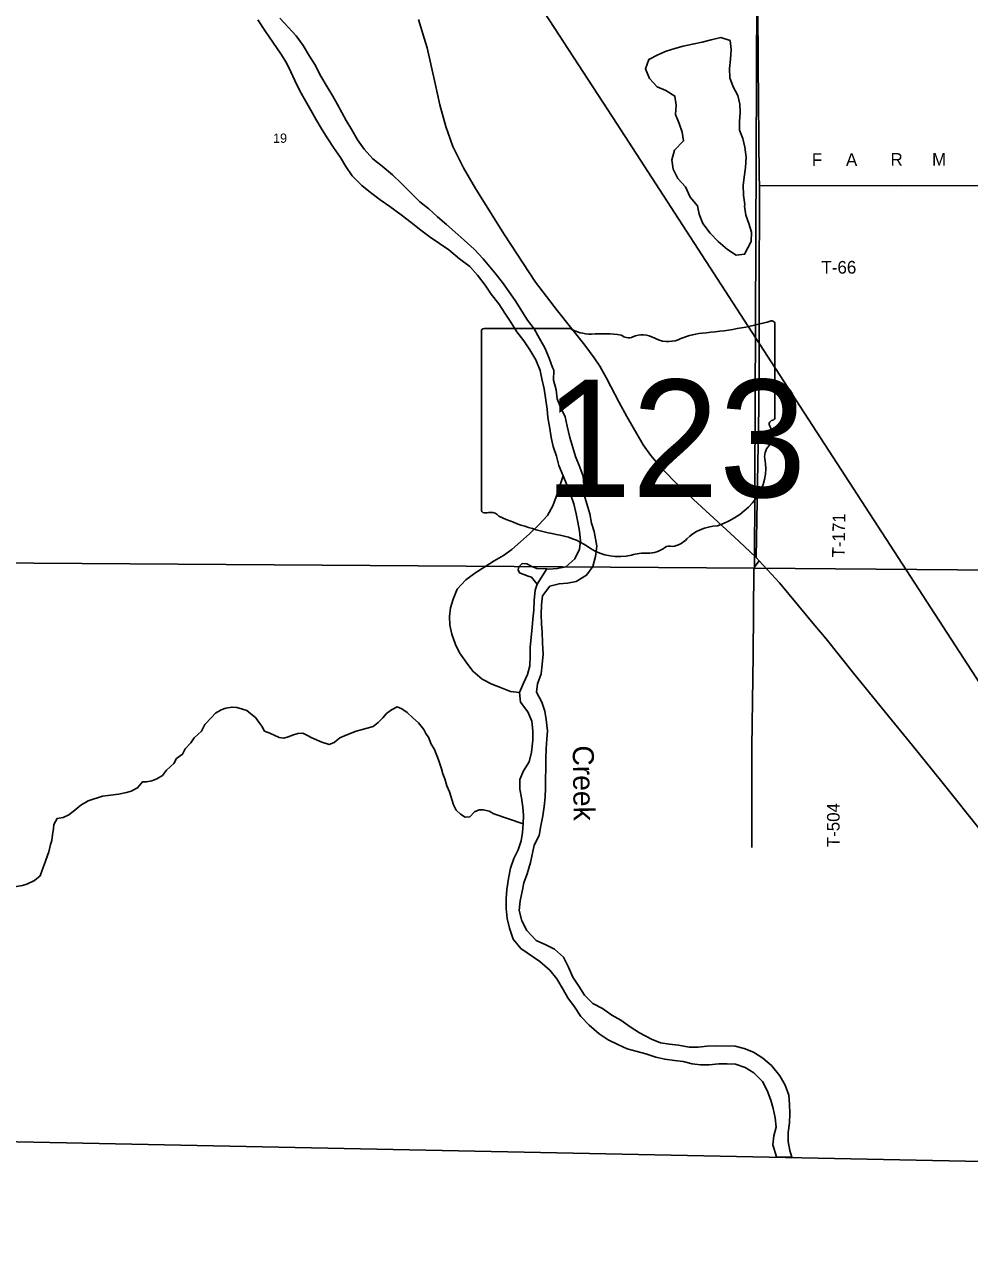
# Model space of a CAD drawing. Extents: x 1312308 to 1684953, y 460642 to 865172.
# Drawn here: x 1443975 to 1449577, y 583725 to 590942 of the extents above; entities that cross this region are included whole.
import ezdxf

# ---------------------------------------------------------------- set-up
doc = ezdxf.new("R2010")
doc.units = 0
for name, color, linetype in [('GM_X_Adjacent_County', 7, 'Continuous'), ('GM_X_County', 7, 'Continuous'), ('GM_X_Major_River', 7, 'Continuous'), ('GM_X_Major_River_Text', 7, 'Continuous'), ('GM_X_Minor_Lake', 7, 'Continuous'), ('GM_X_Minor_River', 7, 'Continuous'), ('GM_X_Rail_Line', 7, 'Continuous'), ('GM_X_Section', 7, 'Continuous'), ('GM_X_Section_Text', 7, 'Continuous'), ('GM_X_State_Location', 7, 'Continuous'), ('GM_X_State_Route', 7, 'Continuous'), ('GM_X_State_Shield', 7, 'Continuous'), ('GM_X_Township', 7, 'Continuous'), ('GM_X_Township_Road', 7, 'Continuous'), ('GM_X_Township_Road_Text', 7, 'Continuous')]:
    doc.layers.add(name, color=color, linetype=linetype)

msp = doc.modelspace()

# ---------------------------------------------------------------- linework, layer by layer
at = {"layer": 'GM_X_Adjacent_County'}
msp.add_lwpolyline([(1442855.5, 582398.1), (1442865.9, 584339.2), (1450715.2, 584179.2), (1450736.4, 584178.8), (1452021.6, 584151.7), (1453707.3, 584116.1), (1454383.4, 584102.1), (1454533.6, 584099), (1458987.6, 584007.1)], dxfattribs=at)
at = {"layer": 'GM_X_County'}
msp.add_lwpolyline([(1458987.6, 584007.1), (1454533.6, 584099), (1454383.4, 584102.1), (1453707.3, 584116.1), (1452021.6, 584151.7), (1450736.4, 584178.8), (1450715.2, 584179.2), (1442865.9, 584339.2), (1440214.4, 584396.4), (1437663.9, 584451.2), (1433762, 584535.3), (1429423.7, 584628.7), (1427117.6, 584678.4), (1422329.3, 584782.1), (1417357, 584890.2), (1413856.4, 584966.1), (1410790.1, 585032.4), (1410838.6, 590333), (1410841.3, 590630.6), (1410894.7, 596474.1), (1410906.9, 597962.4), (1410939.1, 601892.8), (1410955.4, 603991.6), (1410977, 606750.9)], dxfattribs=at)
at = {"layer": 'GM_X_Major_River'}
for p, q in [((1447015, 587623.1), (1447071, 587713)), ((1448432.2, 584227.8), (1448524.3, 584225.9))]:
    msp.add_line(p, q, dxfattribs=at)
for points in [[(1445358.1, 590968.4), (1445405, 590899.3), (1445447.9, 590836.4), (1445494.7, 590767.4), (1445527.8, 590714.7), (1445554.8, 590660), (1445577.9, 590609.5), (1445606.9, 590548.8), (1445641.8, 590488), (1445672.9, 590433.3), (1445701.9, 590380.7), (1445740.8, 590315.8)], [(1447112.2, 588891.6), (1447105.8, 588907.5), (1447084.8, 588962), (1447059.9, 589024.6), (1447028.9, 589079.3), (1446995.9, 589136.1), (1446956.8, 589188.9), (1446882.8, 589304.6), (1446845.7, 589357.4), (1446808.6, 589412.2), (1446763.6, 589469.2), (1446695, 589552.6), (1446639.9, 589609.8), (1446580.7, 589662.9), (1446527.5, 589710), (1446476.2, 589755.1), (1446422.9, 589800.2), (1446371.7, 589849.2), (1446318.3, 589890.3), (1446265.2, 589943.4), (1446210.1, 589998.5), (1446156.9, 590049.6), (1446095.7, 590100.8), (1446040.4, 590143.9), (1445989.4, 590203), (1445950.3, 590257.9), (1445915.3, 590316.6), (1445882.3, 590371.4), (1445829.9, 590466.6), (1445802.8, 590517.2), (1445769.8, 590571.9), (1445732.8, 590634.8), (1445696.1, 590703.6), (1445664.9, 590754.3), (1445628, 590817.1), (1445585, 590874), (1445537.8, 590925), (1445488.7, 590978)], [(1445740.8, 590315.8), (1445773.9, 590263), (1445807, 590212.3), (1445848, 590153.4), (1445881.1, 590098.7), (1445918.1, 590043.9), (1445975.2, 589986.7), (1446026.6, 589945.7), (1446083.9, 589902.5), (1446141.3, 589861.4), (1446208.5, 589812), (1446267.8, 589766.9), (1446325.1, 589721.7), (1446380.5, 589680.6), (1446436, 589643.5), (1446491.4, 589604.4), (1446554.5, 589551.1), (1446615.8, 589505.9), (1446661, 589455), (1446706, 589396), (1446741.1, 589343.2), (1446786.1, 589284.3), (1446823.2, 589229.4), (1446858.3, 589176.7), (1446893.3, 589119.9), (1446934.4, 589065), (1446971.5, 589012.2), (1447006.4, 588953.4), (1447031.3, 588890.8), (1447042.4, 588840.5), (1447055.3, 588782.1), (1447073.1, 588661.5), (1447078.1, 588611.2), (1447088.9, 588546.9), (1447097.9, 588492.6), (1447109, 588440.2), (1447127.9, 588381.7), (1447142.9, 588327.3), (1447167.8, 588264.7), (1447190.9, 588212.2), (1447213.8, 588151.6), (1447230.8, 588099.2), (1447245.8, 588040.7), (1447254.8, 587990.4), (1447265.9, 587938.1), (1447270.8, 587879.9), (1447265.8, 587829.8), (1447236.7, 587774.2), (1447183.6, 587725), (1447133.3, 587715.9), (1447083.1, 587712.8), (1447071, 587713)], [(1448524.3, 584225.9), (1448511.7, 584265.8), (1448502.6, 584318.1), (1448501.6, 584372.3), (1448508.8, 584430.3), (1448511.8, 584484.4), (1448508.9, 584540.6), (1448505.8, 584592.8), (1448484.9, 584653.4), (1448451.9, 584708.1), (1448402.9, 584769.2), (1448351.6, 584812.2), (1448296.1, 584849.3), (1448240.4, 584870.4), (1448188.5, 584883.4), (1448074.2, 584885.4), (1448022, 584884.4), (1447967.8, 584877.3), (1447915.6, 584878.3), (1447851.7, 584889.5), (1447797.6, 584896.4), (1447745.6, 584903.4), (1447691.9, 584926.4), (1447620.4, 584963.8), (1447564.9, 584998.9), (1447509.5, 585038), (1447455.9, 585067.1), (1447400.6, 585108.2), (1447345, 585137.3), (1447293.8, 585186.3), (1447260.7, 585239.1), (1447225.6, 585293.9), (1447200.7, 585352.5), (1447169.7, 585411.2), (1447116.4, 585458.3), (1447064.8, 585485.3), (1447009.1, 585510.3), (1446952.1, 585569.5), (1446923.1, 585626.2), (1446908.2, 585688.6), (1446913.3, 585744.7), (1446924.4, 585800.7), (1446935.4, 585852.6), (1446954.5, 585906.4), (1446973.8, 585972.2), (1446995.8, 586076.1), (1447027, 586133.7), (1447036.1, 586189.7), (1447047.2, 586249.6), (1447056.3, 586305.6), (1447061.4, 586359.7), (1447064.4, 586413.7), (1447063.5, 586471.9), (1447066.5, 586524), (1447065.7, 586588.2), (1447066.9, 586648.3), (1447071.9, 586704.4), (1447074.9, 586754.4), (1447068.1, 586820.7), (1447059.1, 586871), (1447042, 586923.5), (1447011, 586982.2), (1447016, 587032.2), (1447037.2, 587092), (1447044.2, 587146), (1447049.4, 587208.1), (1447046.7, 587274.3), (1447043.9, 587338.5), (1447040.8, 587388.7), (1447037.9, 587442.9), (1447039, 587501.1), (1447046, 587553.1), (1447089.2, 587610.4), (1447143.6, 587625.5), (1447193.8, 587628.6), (1447246.2, 587639.7), (1447307, 587676.7), (1447344.1, 587728.1), (1447359.3, 587788), (1447368.5, 587848), (1447352.1, 587934.5), (1447337, 587984.9), (1447326, 588039.3), (1447309.1, 588099.7), (1447292, 588152.2), (1447291.1, 588208.3), (1447286.1, 588262.6), (1447267.1, 588317.1), (1447242.2, 588379.7), (1447225.2, 588434.1), (1447208.2, 588492.6), (1447191.5, 588559.1), (1447180.5, 588615.4), (1447151.5, 588672.1), (1447132.4, 588722.5), (1447127.4, 588774.8), (1447110.4, 588833.2), (1447112.2, 588891.6)], [(1447071, 587713), (1447013, 587716.1), (1446983.1, 587728.7), (1446953.3, 587743.2), (1446925.3, 587745.7), (1446904.9, 587726.1), (1446902.5, 587708.1), (1446910.2, 587689.9), (1446936.1, 587679.4), (1446960, 587670.9), (1446979.9, 587664.5), (1446995.6, 587644.2), (1447015, 587623.1)], [(1447015, 587623.1), (1447002.5, 587587.9), (1446997.3, 587525.9), (1446994.2, 587469.8), (1446989.2, 587415.7), (1446984.2, 587365.7), (1446979.2, 587309.6), (1446972, 587247.6), (1446973, 587197.4), (1446969.9, 587139.3), (1446956.9, 587087.4), (1446933.8, 587035.7), (1446908.7, 586980), (1446915.7, 586923.8), (1446958.7, 586866.8), (1446981.7, 586810.3), (1446988.7, 586754), (1446987.6, 586697.9), (1446980.2, 586627.8), (1446967.1, 586569.9), (1446934, 586516.4), (1446911, 586464.6), (1446911.9, 586408.5), (1446920.9, 586356.2), (1446929.9, 586301.9), (1446933, 586251.7), (1446932, 586201.6), (1446927.1, 586151.5), (1446920.1, 586101.5), (1446901, 586047.7), (1446876, 585996), (1446856.9, 585940.2), (1446843.6, 585878.3), (1446834.4, 585812.3), (1446831.4, 585760.2), (1446830.2, 585700.1), (1446837.1, 585641.8), (1446850.1, 585583.4), (1446872.9, 585518.8), (1446918, 585463.9), (1447030.8, 585385.6), (1447090, 585334.4), (1447131.2, 585283.5), (1447168.1, 585220.7), (1447195.2, 585170.1), (1447236.3, 585117.2), (1447273.3, 585060.4), (1447322.5, 585009.3), (1447381.6, 584956.1), (1447435.1, 584921.1), (1447496.7, 584891.9), (1447548.4, 584868.9), (1447606.3, 584851.8), (1447658.2, 584838.8), (1447718, 584819.7), (1447769.9, 584806.7), (1447827.9, 584799.7), (1447879.9, 584792.7), (1447931.8, 584779.7), (1447981.8, 584772.8), (1448034, 584773.8), (1448090.2, 584778.8), (1448140.4, 584779.9), (1448190.5, 584777), (1448246.3, 584758), (1448297.8, 584724.9), (1448348.9, 584673.9), (1448378, 584621.2), (1448399, 584564.7), (1448412.1, 584514.3), (1448425.1, 584459.9), (1448430, 584403.7), (1448417, 584351.8), (1448410, 584299.8), (1448432.2, 584227.8)]]:
    msp.add_lwpolyline(points, dxfattribs=at)
at = {"layer": 'GM_X_Minor_Lake'}
for points in [[(1448101.7, 590864.6), (1448045.3, 590849.6), (1447992.9, 590836.5), (1447934.5, 590825.5), (1447880.1, 590812.5), (1447829.7, 590799.4), (1447779.3, 590782.2), (1447728.7, 590761.1), (1447676.1, 590734), (1447657, 590678.2), (1447679.9, 590621.6), (1447725.1, 590570.7), (1447776.8, 590549.7), (1447830.4, 590516.6), (1447837.3, 590462.3), (1447834.3, 590408.3), (1447855.3, 590353.7), (1447874.4, 590303.3), (1447881.5, 590251), (1447828.3, 590195.8), (1447813.1, 590137.9), (1447820.1, 590083.7), (1447847.2, 590029), (1447892.3, 589978.1), (1447921.2, 589917.4), (1447964.4, 589866.5), (1447973.5, 589816.2), (1447996.5, 589761.7), (1448039.5, 589704.7), (1448086.7, 589653.8), (1448141.9, 589606.6), (1448193.5, 589573.6), (1448243.7, 589578.7), (1448283.2, 589654.2), (1448284.3, 589710.3), (1448269.2, 589760.7), (1448250.1, 589811.2), (1448243.1, 589863.5), (1448245.3, 589873.5)], [(1448245.3, 589873.5), (1448236.3, 589929.8), (1448235.4, 589985.9), (1448240.4, 590036), (1448249.5, 590094), (1448252.6, 590154.1), (1448245.8, 590214.3), (1448232.7, 590264.7), (1448213.6, 590315.2), (1448212.5, 590365.3), (1448217.6, 590419.4), (1448214.5, 590469.6), (1448203.4, 590519.9), (1448176.4, 590572.5), (1448155.3, 590625), (1448154.4, 590681.2), (1448159.4, 590735.2), (1448164.5, 590793.3), (1448157.5, 590845.6), (1448101.7, 590864.6)]]:
    msp.add_lwpolyline(points, dxfattribs=at)
at = {"layer": 'GM_X_Minor_River'}
for points in [[(1446908.7, 586980), (1446856.7, 586987), (1446797, 587010.1), (1446745.2, 587031.1), (1446687.6, 587060.2), (1446632.4, 587107.4), (1446593.3, 587160.2), (1446554.2, 587215.1), (1446531.1, 587265.6), (1446508.2, 587326.2), (1446497.2, 587380.5), (1446494.1, 587430.7), (1446501.1, 587482.7), (1446516.2, 587534.6), (1446539.4, 587594.3), (1446590.6, 587649.5), (1446651.5, 587692.5), (1446704.3, 587725.7), (1446759.1, 587760.8), (1446813.9, 587793.9), (1446864.7, 587829.1), (1446915.7, 587874.3), (1446968.8, 587921.4), (1447021.9, 587972.6), (1447075.1, 588029.8), (1447106.3, 588087.4), (1447127.4, 588141.1), (1447167.8, 588264.7)], [(1446932, 586201.6), (1446758.2, 586261.1), (1446730.5, 586277.9), (1446696.4, 586284.9), (1446670.3, 586285.7), (1446643.7, 586272.5), (1446614.6, 586243.3), (1446588.4, 586242), (1446560.7, 586258.9), (1446533.3, 586283.7), (1446518, 586314.2), (1446510.8, 586340.5), (1446494.1, 586391.1), (1446479.1, 586427.6), (1446466.2, 586468.1), (1446455, 586498.5), (1446447.9, 586528.8), (1446429.3, 586581.4), (1446404.9, 586642.2), (1446383.9, 586678.9), (1446372.7, 586711.3), (1446353.4, 586738), (1446342, 586762.3), (1446311, 586801.3), (1446277.6, 586830.4), (1446244.3, 586861.4), (1446212.7, 586884.4), (1446184.8, 586895.2), (1446150.1, 586878.2), (1446121.3, 586857), (1446100.3, 586829.6), (1446071.3, 586802.4), (1446042.4, 586779.2), (1446005.9, 586770.2), (1445971.3, 586759.2), (1445940.9, 586752.1), (1445916.4, 586740.8), (1445871.6, 586724.1), (1445845, 586712.9), (1445812, 586683.8), (1445781.4, 586672.7), (1445737.5, 586686), (1445677.8, 586711.8), (1445652.1, 586726.6), (1445626.3, 586739.3), (1445596, 586738.2), (1445569.6, 586729), (1445539, 586717.9), (1445512.6, 586710.6), (1445484.5, 586713.5), (1445428.9, 586739.2), (1445399, 586752.1), (1445381.8, 586780.6), (1445364.4, 586805.2), (1445345, 586831.8), (1445317.5, 586854.7), (1445293.9, 586873.4), (1445268, 586882.2), (1445234, 586891.2), (1445205.9, 586894), (1445169.4, 586887.1), (1445140.9, 586877.9), (1445108.1, 586858.8), (1445083.2, 586833.5), (1445043.7, 586790.6), (1445024.4, 586751.1), (1444980.9, 586712.3), (1444961.9, 586682.8), (1444928.6, 586647.7), (1444911.6, 586616.1), (1444876.5, 586589.1), (1444861.5, 586559.5), (1444818.1, 586520.7), (1444793, 586489.4), (1444760.1, 586468.3), (1444729.6, 586457.2), (1444699.2, 586452), (1444675, 586450.8), (1444645.8, 586415.5), (1444608.9, 586396.6), (1444580.5, 586387.4), (1444533.9, 586378.8), (1444485.3, 586372.2), (1444438.8, 586365.5), (1444408.3, 586356.4), (1444381.9, 586349.2), (1444353.4, 586338), (1444310.4, 586313.2), (1444273.2, 586282.2), (1444238.1, 586255.2), (1444205.5, 586240.2), (1444169, 586233.2), (1444149.8, 586197.7), (1444147.1, 586173.7), (1444142, 586137.8), (1444136.9, 586103.9), (1444130.2, 586080), (1444120.8, 586036.2), (1444092.3, 585958.9), (1444081.3, 585927.2), (1444068.2, 585893.5)], [(1444068.2, 585893.5), (1444035.2, 585866.4), (1443990.2, 585843.7), (1443963.8, 585836.4), (1443929.4, 585831.4), (1443891.1, 585828.5), (1443864.8, 585825.3), (1443830.5, 585822.3), (1443781.5, 585801.7), (1443757, 585790.4), (1443720.5, 585781.5), (1443691.8, 585766.3), (1443665.4, 585759)]]:
    msp.add_lwpolyline(points, dxfattribs=at)
at = {"layer": 'GM_X_Rail_Line'}
msp.add_lwpolyline([(1451411.9, 584165.6), (1451287.4, 584438.5), (1451235.7, 584544.4), (1451195.3, 584617.6), (1451152.2, 584690.7), (1451100.6, 584774.2), (1451048.1, 584860.3), (1450981.8, 584959.3), (1450841.5, 585180.5), (1450461, 585765), (1448379.6, 588974.7), (1447487.8, 590349.6), (1446856.9, 591322.3), (1446800.9, 591402.4), (1446737.2, 591489.3), (1446649.4, 591598.6), (1446567.6, 591695.9), (1446490.2, 591777.7), (1446330, 591929.2), (1446161.3, 592069.5), (1446015.9, 592179.7), (1445706, 592413.8), (1444810.7, 593088.7), (1443929.3, 593752.4)], dxfattribs=at)
at = {"layer": 'GM_X_Section'}
for points in [[(1442950.2, 593104.2), (1448323.1, 593072.1), (1448301.3, 587717), (1442890.6, 587755.8), (1442945.9, 592988.3)], [(1448323.1, 593072.1), (1453648.4, 593064.9), (1453591.9, 587674.5), (1448301.3, 587717)]]:
    msp.add_lwpolyline(points, close=True, dxfattribs=at)
at = {"layer": 'GM_X_State_Route'}
msp.add_lwpolyline([(1449655.8, 586146.2), (1449413, 586451.5), (1449238, 586667), (1449115, 586818.8), (1448889.6, 587096.3), (1448726.1, 587299.2), (1448660.2, 587377.4), (1448450.2, 587630.6), (1448329.3, 587762.1), (1448311.3, 587781.7), (1448208.9, 587877.8), (1448133.4, 587947.4), (1447940, 588125.4), (1447822.9, 588237.7), (1447740.6, 588323.1), (1447688, 588386.8), (1447643.3, 588449.3), (1447544.8, 588616.6), (1447499.7, 588700.8), (1447425.4, 588844.4), (1447384.6, 588916.4), (1447352.6, 588965.8), (1447295.7, 589041), (1447134.3, 589243.5), (1447004.6, 589414.3), (1446820.2, 589693.6), (1446649.4, 589969.6), (1446577.4, 590092.2), (1446514.1, 590218.8), (1446472.2, 590336.6), (1446438.2, 590465.6), (1446410.5, 590592.2), (1446363.1, 590802.6), (1446345.3, 590861), (1446310, 590971.1)], dxfattribs=at)
at = {"layer": 'GM_X_State_Shield'}
for p, q in [((1447210.2, 589139.5), (1446700.5, 589139.5)), ((1448423.6, 588612.9), (1448423.6, 589165.7)), ((1446683.4, 589121.3), (1446683.4, 588064.7)), ((1448423.4, 588613.1), (1448423.6, 588612.9))]:
    msp.add_line(p, q, dxfattribs=at)
for centre, major_axis, start_param, end_param in [((1446703.3, 589123.6), (20.2, 0), 1.712693, 3.28349), ((1447331.5, 589262.2), (195.5, 0), 4.042523, 4.731795), ((1447803.7, 590580.1), (1845.5, 0), 4.814394, 5.042369), ((1448404.3, 589168), (19.4, 0), 6.141152, 7.989035), ((1447396.4, 588546.3), (702, 0), 1.404758, 1.657858), ((1447555.7, 589129), (56.4, 0), 3.836095, 5.185415), ((1447638.5, 589006.9), (117.3, 0), 0.950623, 2.079405), ((1447789.9, 589174.4), (141.1, 0), 4.081561, 5.145723), ((1448039.1, 588816.8), (371.3, 0), 1.699011, 2.107814), ((1448419.1, 588572.4), (30, 0), 1.883978, 3.671073), ((1448228.4, 588502.5), (180, 0), 5.934695, 6.695948), ((1448402.9, 588610.8), (20.7, 0), 5.05454, 6.418171), ((1448493, 588381.6), (130.9, 0), 2.387724, 3.262537), ((1447907.1, 588311.3), (461.6, 0), 5.101752, 6.440018), ((1446703.5, 588062.4), (20.3, 0), 3.00124, 4.508301), ((1446706.6, 588170.5), (155.2, 0), 4.665946, 4.897461), ((1446738.4, 588003.7), (56, 0), 0.519207, 1.627899), ((1447445, 588953.1), (1332.7, 0), 4.195997, 4.488961), ((1447047.6, 587590), (417, 0), 0.823519, 1.323587), ((1448101.7, 587768), (252.8, 0), 1.647645, 2.488434), ((1447670.8, 587919.4), (141, 0), 4.691044, 5.507374), ((1447798.4, 587817), (39.7, 0), 1.147584, 2.315152), ((1447781.4, 587962.3), (149.1, 0), 4.937069, 5.64225), ((1447498.6, 587998.5), (264.6, 0), 4.026481, 4.996735), ((1447651.5, 587633.2), (217.4, 0), 1.495662, 1.94098)]:
    msp.add_ellipse(centre, major_axis=major_axis, ratio=0.8, start_param=start_param, end_param=end_param, dxfattribs=at)
at = {"layer": 'GM_X_Township'}
msp.add_lwpolyline([(1453803.6, 608986.7), (1453761.5, 603813.9), (1453698.1, 598415.1), (1453619.7, 590343.3), (1453620.5, 588056.1), (1453619.4, 587790.4), (1453619.4, 587755), (1453624.9, 587733.4), (1453650.3, 587700.3), (1453692.9, 587682), (1453752.6, 587674.3), (1453707.3, 584116.1), (1452021.6, 584151.7), (1450736.4, 584178.8), (1450715.2, 584179.2), (1442865.9, 584339.2), (1440214.4, 584396.4), (1437663.9, 584451.2), (1433762, 584535.3), (1429423.7, 584628.7), (1427117.6, 584678.4), (1422329.3, 584782.1)], dxfattribs=at)
at = {"layer": 'GM_X_Township_Road'}
for points in [[(1446427.3, 591858.6), (1446471.5, 591857.2), (1447066.7, 591843.3), (1447128.3, 591845.9), (1447179.4, 591860.4), (1447226.4, 591889.4), (1447277, 591938), (1447357.7, 592031.7), (1447396.7, 592050.7), (1447448.3, 592056.2), (1447528, 592042.7), (1447858, 591976.1), (1448324.8, 591887.9), (1448320.7, 591323.5), (1448324.4, 590725.8)], [(1448324.4, 590725.8), (1448324.4, 590724), (1448324.5, 590708.3), (1448330.8, 590039.1)], [(1448330.8, 590039.1), (1448331.3, 589986.3), (1449173, 589984.1), (1449954.6, 589987.1), (1450037.1, 589999.5), (1450424.9, 590144.4), (1450887.5, 590319.9), (1451002.3, 590351.7), (1451177, 590366.4), (1451734.1, 590361.7), (1452323.2, 590356.3), (1453028.5, 590346.7), (1453619.7, 590343.3)], [(1448329.2, 589063.3), (1448329.9, 589334.8), (1448331.3, 589986.3)], [(1448329, 588960.8), (1448329.2, 589063.3)], [(1448311.3, 587781.7), (1448328.2, 588671.4), (1448329, 588960.8)], [(1448286.6, 586062.2), (1448286.8, 586657.6), (1448294, 587202.7), (1448299.1, 587710.5), (1448304.6, 587727.1), (1448329.3, 587762.1)]]:
    msp.add_lwpolyline(points, dxfattribs=at)

# ---------------------------------------------------------------- texts
at = {"layer": 'GM_X_Major_River_Text'}
msp.add_text('Creek', height=124.97, rotation=270.83997, dxfattribs=at).set_placement((1447224.3, 586666))
at = {"layer": 'GM_X_Section_Text'}
msp.add_text('19', height=55.25, rotation=0.00001, dxfattribs=at).set_placement((1445449.5, 590239.6))
at = {"layer": 'GM_X_State_Location'}
for s, p in [('r', (1447534.1, 588523.1)), ('s', (1447534.2, 588523.1))]:
    msp.add_text(s, height=0.25, dxfattribs=at).set_placement(p)
msp.add_text('123', height=0.25, rotation=0.00001, dxfattribs=at).set_placement((1447180.9, 588450))
at = {"layer": 'GM_X_State_Shield'}
msp.add_text('123', height=696.1, dxfattribs=at).set_placement((1447056.6, 588139.2))
at = {"layer": 'GM_X_Township_Road_Text'}
for s, rotation, p in [('F', 0.19005, (1448642, 590102.1)), ('A', 0.19124, (1448844.4, 590102.8)), ('R', 0.18929, (1449108.4, 590103.7)), ('M', 0.19279, (1449354.8, 590104.5)), ('T-66', 0.35339, (1448699.4, 589463.4)), ('T-171', 89.15678, (1448836.8, 587780.7)), ('T-504', 89.7236, (1448806, 586063.3))]:
    msp.add_text(s, height=75, rotation=rotation, dxfattribs=at).set_placement(p)

doc.saveas('drawing.dxf')
